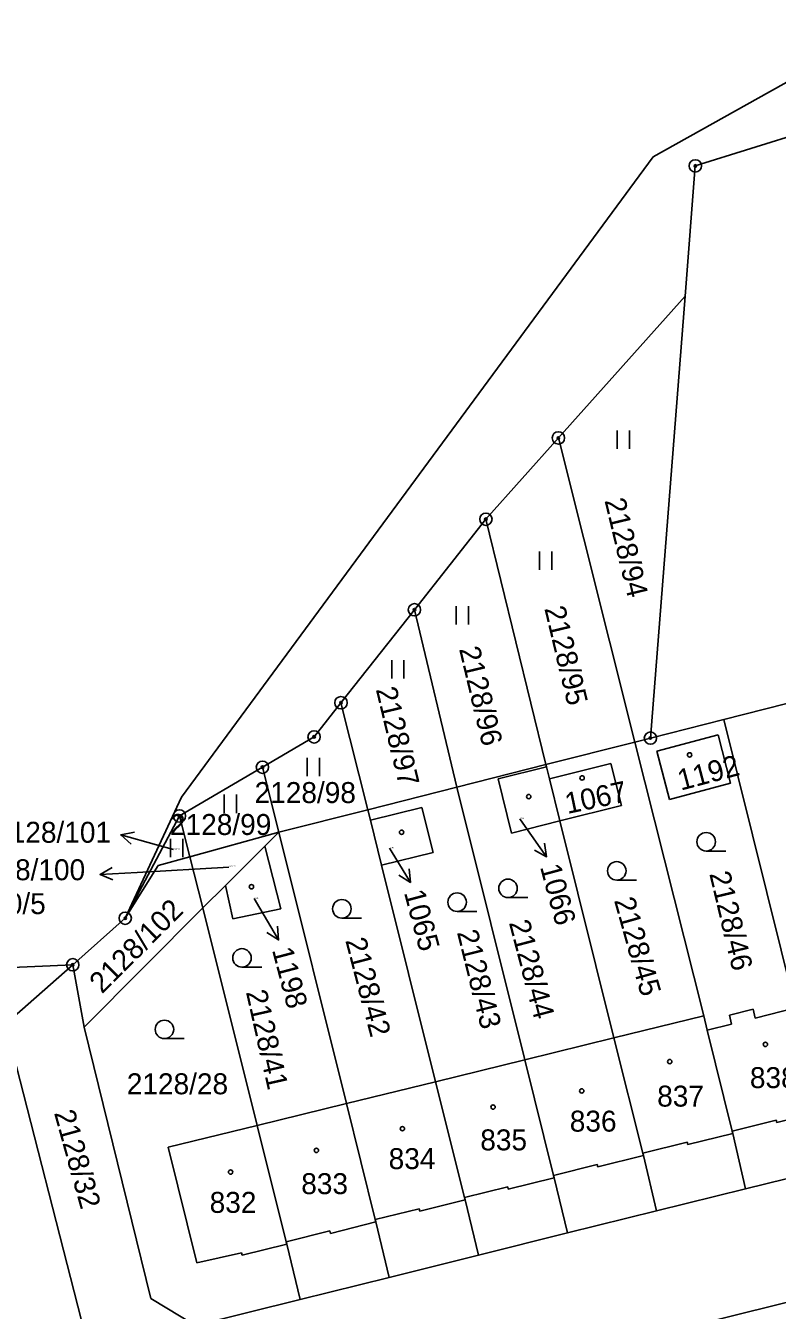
# Model space of a CAD drawing. Extents: x -763205 to -760228, y -1155311 to -1152844.
# Drawn here: x -762213.7 to -762152.8, y -1154581 to -1154476.8 of the extents above; entities that cross this region are included whole.
import ezdxf

# ---------------------------------------------------------------- set-up
doc = ezdxf.new("R2010")
doc.units = 0
for name, color, linetype in [('Vrstva 1', 7, 'Continuous'), ('Vrstva 16', 7, 'Continuous'), ('Vrstva 18', 7, 'Continuous'), ('Vrstva 19', 7, 'Continuous'), ('Vrstva 24', 7, 'Continuous'), ('Vrstva 25', 7, 'Continuous'), ('Vrstva 4', 7, 'Continuous')]:
    doc.layers.add(name, color=color, linetype=linetype)

msp = doc.modelspace()

# ---------------------------------------------------------------- linework, layer by layer
at = {"layer": 'Vrstva 1'}
for p, q in [((-762162.83, -1154487.42), (-762143.79, -1154476.77)), ((-762159.4, -1154488.14), (-762127.76, -1154478.28)), ((-762201.08, -1154539.34), (-762162.83, -1154487.42)), ((-762160.23, -1154498.71), (-762159.4, -1154488.14)), ((-762170.51, -1154510.21), (-762160.23, -1154498.71)), ((-762163.04, -1154534.55), (-762160.23, -1154498.71)), ((-762176.39, -1154516.8), (-762170.51, -1154510.21)), ((-762164.3, -1154534.87), (-762170.51, -1154510.21)), ((-762182.18, -1154524.14), (-762176.39, -1154516.8)), ((-762176.39, -1154516.8), (-762171.52, -1154536.7)), ((-762188.14, -1154531.68), (-762182.18, -1154524.14)), ((-762182.18, -1154524.14), (-762178.75, -1154538.53)), ((-762190.32, -1154534.45), (-762188.14, -1154531.68)), ((-762188.14, -1154531.68), (-762185.97, -1154540.36)), ((-762157.09, -1154533.04), (-762149.86, -1154531.21)), ((-762163.04, -1154534.55), (-762157.09, -1154533.04)), ((-762157.09, -1154533.04), (-762151.28, -1154556.44)), ((-762194.51, -1154536.91), (-762190.32, -1154534.45)), ((-762171.52, -1154536.7), (-762164.3, -1154534.87)), ((-762164.3, -1154534.87), (-762163.04, -1154534.55)), ((-762164.3, -1154534.87), (-762158.72, -1154557.08)), ((-762162.51, -1154535.61), (-762157.56, -1154534.29)), ((-762157.56, -1154534.29), (-762156.56, -1154538.21)), ((-762162.51, -1154535.61), (-762161.5, -1154539.54)), ((-762201.24, -1154540.87), (-762194.51, -1154536.91)), ((-762194.51, -1154536.91), (-762193.19, -1154542.19)), ((-762178.75, -1154538.53), (-762171.52, -1154536.7)), ((-762175.4, -1154537.86), (-762171.47, -1154536.89)), ((-762171.52, -1154536.7), (-762171.47, -1154536.89)), ((-762171.47, -1154536.89), (-762171.23, -1154537.86)), ((-762171.23, -1154537.86), (-762166.26, -1154536.62)), ((-762166.26, -1154536.62), (-762165.39, -1154540.03)), ((-762175.4, -1154537.86), (-762174.31, -1154542.25)), ((-762171.23, -1154537.86), (-762170.38, -1154541.27)), ((-762161.5, -1154539.54), (-762156.56, -1154538.21)), ((-762205.64, -1154549.16), (-762201.08, -1154539.34)), ((-762185.97, -1154540.36), (-762178.75, -1154538.53)), ((-762178.75, -1154538.53), (-762173.24, -1154560.64)), ((-762193.19, -1154542.19), (-762185.97, -1154540.36)), ((-762185.97, -1154540.36), (-762185.76, -1154541.22)), ((-762185.76, -1154541.22), (-762181.58, -1154540.18)), ((-762181.58, -1154540.18), (-762180.67, -1154543.82)), ((-762170.38, -1154541.27), (-762165.39, -1154540.03)), ((-762205.64, -1154549.16), (-762201.24, -1154540.87)), ((-762201.24, -1154540.87), (-762200.4, -1154544.18)), ((-762185.76, -1154541.22), (-762184.85, -1154544.86)), ((-762174.31, -1154542.25), (-762170.38, -1154541.27)), ((-762170.38, -1154541.27), (-762166.01, -1154558.87)), ((-762200.4, -1154544.18), (-762193.19, -1154542.19)), ((-762194.33, -1154543.32), (-762193.19, -1154542.19)), ((-762193.19, -1154542.19), (-762187.69, -1154564.19)), ((-762197.51, -1154546.51), (-762194.33, -1154543.32)), ((-762194.33, -1154543.32), (-762193.01, -1154548.39)), ((-762200.4, -1154544.18), (-762202.96, -1154544.89)), ((-762200.4, -1154544.18), (-762199.34, -1154548.33)), ((-762184.85, -1154544.86), (-762180.67, -1154543.82)), ((-762205.64, -1154549.16), (-762202.96, -1154544.89)), ((-762184.85, -1154544.86), (-762180.48, -1154562.42)), ((-762199.34, -1154548.33), (-762197.51, -1154546.51)), ((-762197.51, -1154546.51), (-762196.9, -1154549.22)), ((-762208.96, -1154558.01), (-762199.34, -1154548.33)), ((-762199.34, -1154548.33), (-762194.93, -1154565.96)), ((-762196.9, -1154549.22), (-762193.01, -1154548.39)), ((-762209.9, -1154552.94), (-762205.64, -1154549.16)), ((-762216.45, -1154553.22), (-762209.9, -1154552.94)), ((-762215.33, -1154557.74), (-762209.9, -1154552.94)), ((-762209.9, -1154552.94), (-762208.96, -1154558.01)), ((-762166.01, -1154558.87), (-762158.72, -1154557.08)), ((-762158.72, -1154557.08), (-762158.43, -1154558.25)), ((-762156.64, -1154557.02), (-762154.72, -1154556.54)), ((-762156.64, -1154557.02), (-762156.46, -1154557.75)), ((-762154.72, -1154556.54), (-762154.54, -1154557.27)), ((-762154.54, -1154557.27), (-762151.28, -1154556.44)), ((-762208.96, -1154558.01), (-762203.57, -1154580)), ((-762158.43, -1154558.25), (-762156.46, -1154557.75)), ((-762215.05, -1154558.85), (-762209.19, -1154581.78)), ((-762173.24, -1154560.64), (-762166.01, -1154558.87)), ((-762166.01, -1154558.87), (-762163.65, -1154568.22)), ((-762158.43, -1154558.25), (-762156.4, -1154566.42)), ((-762180.48, -1154562.42), (-762173.24, -1154560.64)), ((-762173.24, -1154560.64), (-762170.9, -1154570.02)), ((-762187.69, -1154564.19), (-762180.48, -1154562.42)), ((-762180.48, -1154562.42), (-762178.13, -1154571.82)), ((-762194.93, -1154565.96), (-762187.69, -1154564.19)), ((-762187.69, -1154564.19), (-762185.36, -1154573.61)), ((-762202.16, -1154567.74), (-762194.93, -1154565.96)), ((-762194.93, -1154565.96), (-762192.58, -1154575.4)), ((-762156.4, -1154566.42), (-762156.36, -1154566.61)), ((-762156.36, -1154566.61), (-762155.32, -1154571.1)), ((-762202.16, -1154567.74), (-762199.84, -1154577.1)), ((-762163.65, -1154568.22), (-762163.6, -1154568.41)), ((-762163.6, -1154568.41), (-762162.55, -1154572.9)), ((-762155.32, -1154571.1), (-762148.09, -1154569.31)), ((-762170.9, -1154570.02), (-762170.85, -1154570.21)), ((-762170.85, -1154570.21), (-762169.77, -1154574.69)), ((-762162.55, -1154572.9), (-762155.32, -1154571.1)), ((-762178.13, -1154571.82), (-762178.08, -1154572.01)), ((-762178.08, -1154572.01), (-762177, -1154576.49)), ((-762185.36, -1154573.61), (-762185.31, -1154573.8)), ((-762169.77, -1154574.69), (-762162.55, -1154572.9)), ((-762185.31, -1154573.8), (-762184.23, -1154578.29)), ((-762177, -1154576.49), (-762169.77, -1154574.69)), ((-762196.15, -1154576.5), (-762192.52, -1154575.6)), ((-762192.58, -1154575.4), (-762192.52, -1154575.6)), ((-762192.52, -1154575.6), (-762191.45, -1154580.08)), ((-762199.84, -1154577.1), (-762196.2, -1154576.3)), ((-762196.2, -1154576.3), (-762196.15, -1154576.5)), ((-762184.23, -1154578.29), (-762177, -1154576.49)), ((-762191.45, -1154580.08), (-762184.23, -1154578.29)), ((-762203.57, -1154580), (-762199.93, -1154582.19)), ((-762199.93, -1154582.19), (-762191.45, -1154580.08)), ((-762170.67, -1154584.94), (-762151.27, -1154580.15))]:
    msp.add_line(p, q, dxfattribs=at)
at = {"layer": 'Vrstva 16'}
for p, q in [((-762173.63, -1154541.11), (-762173.2, -1154541.72)), ((-762205.998, -1154542.399), (-762203.11, -1154543.21)), ((-762171.471, -1154544.171), (-762173.2, -1154541.72)), ((-762201.72, -1154543.6), (-762203.11, -1154543.21)), ((-762184.2, -1154543.48), (-762184.07, -1154543.7)), ((-762182.506, -1154546.26), (-762184.07, -1154543.7)), ((-762207.675, -1154545.612), (-762204.68, -1154545.44)), ((-762197.24, -1154545.01), (-762204.68, -1154545.44)), ((-762195.18, -1154547.57), (-762194.73, -1154548.34)), ((-762193.205, -1154550.923), (-762194.73, -1154548.34))]:
    msp.add_line(p, q, dxfattribs=at)
for points in [[(-762205.171, -1154543.151), (-762205.998, -1154542.399), (-762204.9, -1154542.188)], [(-762171.638, -1154543.066), (-762171.471, -1154544.171), (-762172.456, -1154543.642)], [(-762206.648, -1154546.054), (-762207.675, -1154545.612), (-762206.705, -1154545.055)], [(-762182.601, -1154545.146), (-762182.506, -1154546.26), (-762183.454, -1154545.667)], [(-762193.283, -1154549.808), (-762193.205, -1154550.923), (-762194.144, -1154550.316)]]:
    msp.add_lwpolyline(points, dxfattribs=at)
at = {"layer": 'Vrstva 24'}
for centre, radius in [((-762159.4, -1154488.14), 0.5), ((-762159.4, -1154488.14), 0.1), ((-762170.51, -1154510.21), 0.5), ((-762170.51, -1154510.21), 0.1), ((-762176.39, -1154516.8), 0.5), ((-762176.39, -1154516.8), 0.1), ((-762182.18, -1154524.14), 0.5), ((-762182.18, -1154524.14), 0.1), ((-762188.14, -1154531.68), 0.5), ((-762188.14, -1154531.68), 0.1), ((-762190.32, -1154534.45), 0.5), ((-762163.04, -1154534.55), 0.5), ((-762190.32, -1154534.45), 0.1), ((-762163.04, -1154534.55), 0.1), ((-762194.51, -1154536.91), 0.5), ((-762194.51, -1154536.91), 0.1), ((-762201.24, -1154540.87), 0.5), ((-762201.24, -1154540.87), 0.1), ((-762205.64, -1154549.16), 0.5), ((-762205.64, -1154549.16), 0.1), ((-762209.9, -1154552.94), 0.5), ((-762209.9, -1154552.94), 0.1)]:
    msp.add_circle(centre, radius, dxfattribs=at)
at = {"layer": 'Vrstva 25'}
for p, q in [((-762165.75, -1154511.09), (-762165.75, -1154509.59)), ((-762164.75, -1154511.09), (-762164.75, -1154509.59)), ((-762172.05, -1154520.91), (-762172.05, -1154519.41)), ((-762171.05, -1154520.91), (-762171.05, -1154519.41)), ((-762178.8, -1154525.35), (-762178.8, -1154523.85)), ((-762177.8, -1154525.35), (-762177.8, -1154523.85)), ((-762184.03, -1154529.73), (-762184.03, -1154528.23)), ((-762183.03, -1154529.73), (-762183.03, -1154528.23)), ((-762190.89, -1154537.65), (-762190.89, -1154536.15)), ((-762189.89, -1154537.65), (-762189.89, -1154536.15)), ((-762197.62, -1154540.63), (-762197.62, -1154539.13)), ((-762196.62, -1154540.63), (-762196.62, -1154539.13)), ((-762201.98, -1154544.21), (-762201.98, -1154542.71)), ((-762200.98, -1154544.21), (-762200.98, -1154542.71)), ((-762158.52, -1154543.71), (-762156.92, -1154543.71)), ((-762165.77, -1154546.07), (-762164.17, -1154546.07)), ((-762174.59, -1154547.49), (-762172.99, -1154547.49)), ((-762178.72, -1154548.61), (-762177.12, -1154548.61)), ((-762188.07, -1154549.15), (-762186.47, -1154549.15)), ((-762196.17, -1154553.13), (-762194.57, -1154553.13)), ((-762202.46, -1154558.93), (-762200.86, -1154558.93))]:
    msp.add_line(p, q, dxfattribs=at)
for centre, radius in [((-762159.86, -1154535.91), 0.175), ((-762168.58, -1154537.78), 0.175), ((-762172.91, -1154539.3), 0.175), ((-762183.22, -1154542.19), 0.175), ((-762158.52, -1154542.96), 0.75), ((-762165.77, -1154545.32), 0.75), ((-762195.4, -1154546.61), 0.175), ((-762174.59, -1154546.74), 0.75), ((-762188.07, -1154548.4), 0.75), ((-762178.72, -1154547.86), 0.75), ((-762196.17, -1154552.38), 0.75), ((-762202.46, -1154558.18), 0.75), ((-762153.72, -1154559.4), 0.175), ((-762161.47, -1154560.79), 0.175), ((-762168.61, -1154563.17), 0.175), ((-762175.8, -1154564.48), 0.175), ((-762183.16, -1154566.23), 0.175), ((-762190.13, -1154567.99), 0.175), ((-762197.1, -1154569.75), 0.175)]:
    msp.add_circle(centre, radius, dxfattribs=at)
at = {"layer": 'Vrstva 4'}
for p, q in [((-762152.79, -1154565.73), (-762149.13, -1154564.81)), ((-762156.4, -1154566.42), (-762152.84, -1154565.53)), ((-762152.84, -1154565.53), (-762152.79, -1154565.73)), ((-762163.65, -1154568.22), (-762160.06, -1154567.33)), ((-762160.06, -1154567.33), (-762160.02, -1154567.52)), ((-762160.02, -1154567.52), (-762156.36, -1154566.61)), ((-762167.3, -1154569.33), (-762163.6, -1154568.41)), ((-762170.9, -1154570.02), (-762167.35, -1154569.14)), ((-762167.35, -1154569.14), (-762167.3, -1154569.33)), ((-762174.57, -1154571.14), (-762170.85, -1154570.21)), ((-762178.13, -1154571.82), (-762174.62, -1154570.94)), ((-762174.62, -1154570.94), (-762174.57, -1154571.14)), ((-762181.75, -1154572.92), (-762178.08, -1154572.01)), ((-762185.36, -1154573.61), (-762181.8, -1154572.73)), ((-762181.8, -1154572.73), (-762181.75, -1154572.92)), ((-762192.58, -1154575.4), (-762189.05, -1154574.53)), ((-762189.05, -1154574.53), (-762189, -1154574.72)), ((-762189, -1154574.72), (-762185.31, -1154573.8))]:
    msp.add_line(p, q, dxfattribs=at)

# ---------------------------------------------------------------- texts
at = {"layer": 'Vrstva 16'}
for s, p in [('2128/101', (-762216.274, -1154543.04)), ('2128/100', (-762218.373, -1154546.08)), ('2120/5', (-762219.043, -1154548.83))]:
    msp.add_text(s, height=1.7, dxfattribs=at).set_placement(p)
for s, rotation, p in [('1066', 285.16109, (-762172.008, -1154544.994)), ('1065', 284.93191, (-762183.041, -1154547.077)), ('1198', 284.76003, (-762193.744, -1154551.733))]:
    msp.add_text(s, height=1.7, rotation=rotation, dxfattribs=at).set_placement(p)
at = {"layer": 'Vrstva 18'}
for s, rotation, p in [('2128/94', 283.49952, (-762166.773, -1154515.28)), ('2128/95', 283.49952, (-762171.654, -1154524.035)), ('2128/96', 283.49952, (-762178.573, -1154527.32)), ('2128/97', 283.49952, (-762185.323, -1154530.599)), ('2128/46', 283.44222, (-762158.275, -1154545.551)), ('2128/102', 44.97719, (-762207.523, -1154555.35)), ('2128/45', 285.79135, (-762166.005, -1154547.708)), ('2128/44', 284.76003, (-762174.53, -1154549.52)), ('2128/42', 284.70273, (-762187.8, -1154550.96)), ('2128/43', 284.01518, (-762178.743, -1154550.3)), ('2128/41', 282.69738, (-762195.858, -1154555.152)), ('2128/32', 285.56216, (-762211.426, -1154564.949))]:
    msp.add_text(s, height=1.7, rotation=rotation, dxfattribs=at).set_placement(p)
for s, height, p in [('2128/98', 1.7, (-762195.148, -1154539.82)), ('2128/99', 1.7, (-762202.008, -1154542.41)), ('2128/101', 0.1, (-762201.706, -1154543.6)), ('2128/100', 0.1, (-762197.226, -1154545.01)), ('2128/28', 1.7, (-762205.513, -1154563.44))]:
    msp.add_text(s, height=height, dxfattribs=at).set_placement(p)
at = {"layer": 'Vrstva 19'}
for s, rotation, p in [('1192', 14.83961, (-762160.58, -1154538.819)), ('1067', 11.86023, (-762169.776, -1154540.709))]:
    msp.add_text(s, height=1.7, rotation=rotation, dxfattribs=at).set_placement(p)
for s, height, p in [('1066', 0.1, (-762173.607, -1154541.11)), ('1065', 0.1, (-762184.177, -1154543.48)), ('1198', 0.1, (-762195.157, -1154547.57)), ('838', 1.7, (-762154.973, -1154562.94)), ('837', 1.7, (-762162.493, -1154564.44)), ('836', 1.7, (-762169.583, -1154566.47)), ('835', 1.7, (-762176.843, -1154567.99)), ('834', 1.7, (-762184.273, -1154569.51)), ('833', 1.7, (-762191.363, -1154571.54)), ('832', 1.7, (-762198.793, -1154573.06))]:
    msp.add_text(s, height=height, dxfattribs=at).set_placement(p)

doc.saveas('drawing.dxf')
